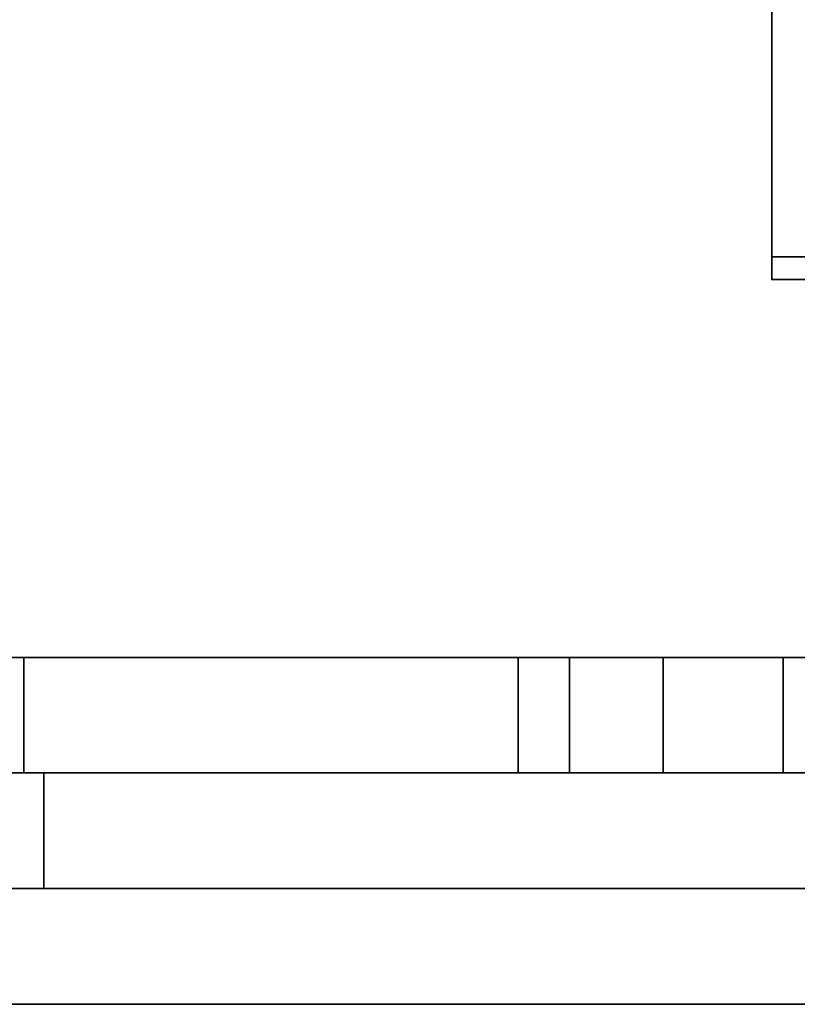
# Model space of a CAD drawing. Header units: millimetres. Extents: x -523 to 5173, y -130 to 66.
# Tile 1049 of 1056: x 1101 to 1106, y -63 to -56. Entities that reach past the tile are written whole.
import ezdxf

# ---------------------------------------------------------------- set-up
doc = ezdxf.new("R2010")
doc.units = ezdxf.units.MM
doc.layers.add('151', color=7, linetype='Continuous', true_color=0xffffff)

# ---------------------------------------------------------------- blocks, each defined once
blk = doc.blocks.new('UG_SURFACE_089')
at = {"layer": '151', "color": 252, "linetype": 'Continuous', "lineweight": 35}
for points in [[(1100.8272, -60.6, 2040.9501), (1097.4547, -60.6, 2040.9501), (1097.4547, -61.4, 2040.9501), (1100.8272, -61.4, 2040.9501)], [(1100.8272, -61.4, 0.95), (1097.4547, -61.4, 0.95), (1097.4547, -60.6, 0.95), (1100.8272, -60.6, 0.95)], [(1100.8272, -60.6, 0.95), (1097.4547, -60.6, 0.95), (1097.4547, -60.6, 4.9), (1100.8272, -60.6, 4.9)], [(1100.8272, -60.6, 4.9), (1097.4547, -60.6, 4.9), (1097.4547, -60.6, 154.5214), (1100.8272, -60.6, 154.5214)], [(1100.8272, -60.6, 154.5214), (1097.4547, -60.6, 154.5214), (1097.4547, -60.6, 441.6643), (1100.8272, -60.6, 441.6643)], [(1100.8272, -60.6, 441.6643), (1097.4547, -60.6, 441.6643), (1097.4547, -60.6, 728.8072), (1100.8272, -60.6, 728.8072)], [(1100.8272, -60.6, 728.8072), (1097.4547, -60.6, 728.8072), (1097.4547, -60.6, 1015.95), (1100.8272, -60.6, 1015.95)], [(1100.8272, -60.6, 1015.95), (1097.4547, -60.6, 1015.95), (1097.4547, -60.6, 1303.0928), (1100.8272, -60.6, 1303.0928)], [(1100.8272, -60.6, 1303.0928), (1097.4547, -60.6, 1303.0928), (1097.4547, -60.6, 1590.2357), (1100.8272, -60.6, 1590.2357)], [(1100.8272, -60.6, 1590.2357), (1097.4547, -60.6, 1590.2357), (1097.4547, -60.6, 1877.3786), (1100.8272, -60.6, 1877.3786)], [(1100.8272, -60.6, 1877.3786), (1097.4547, -60.6, 1877.3786), (1097.4547, -60.6, 2040.9501), (1100.8272, -60.6, 2040.9501)], [(1100.8272, -61.4, 2040.9501), (1110.2999, -61.4, 2040.9501), (1110.2999, -60.6, 2040.9501), (1100.8272, -60.6, 2040.9501)], [(1100.8272, -60.6, 0.95), (1110.2999, -60.6, 0.95), (1110.2999, -61.4, 0.95), (1100.8272, -61.4, 0.95)], [(1100.8272, -60.6, 1877.3786), (1104.2458, -60.6, 2020.5133), (1104.601, -60.6, 2019.7155)], [(1104.601, -60.6, 2019.7155), (1105.2499, -60.6, 2019.1314), (1100.8272, -60.6, 1877.3786)], [(1100.8272, -60.6, 2040.9501), (1105.2499, -60.6, 2022.7687), (1104.601, -60.6, 2022.1844)], [(1100.8272, -60.6, 2040.9501), (1110.2999, -60.6, 2040.9501), (1106.9489, -60.6, 2022.9473), (1106.0804, -60.6, 2023.0384)], [(1105.2499, -60.6, 2019.1314), (1106.0804, -60.6, 2018.8615), (1100.8272, -60.6, 1877.3786)], [(1106.0804, -60.6, 2023.0384), (1105.2499, -60.6, 2022.7687), (1100.8272, -60.6, 2040.9501)], [(1100.8272, -60.6, 1877.3786), (1100.8272, -60.6, 2040.9501), (1104.2458, -60.6, 2021.3866), (1104.2458, -60.6, 2020.5133)], [(1106.0804, -60.6, 2018.8615), (1106.9489, -60.6, 2018.9528), (1110.2999, -60.6, 1877.3786), (1100.8272, -60.6, 1877.3786)], [(1100.8272, -60.6, 1877.3786), (1105.2499, -60.6, 1735.6257), (1104.601, -60.6, 1735.0415)], [(1100.8272, -60.6, 1877.3786), (1106.0804, -60.6, 1735.8956), (1105.2499, -60.6, 1735.6257)], [(1106.9489, -60.6, 1735.8043), (1106.0804, -60.6, 1735.8956), (1100.8272, -60.6, 1877.3786), (1110.2999, -60.6, 1877.3786)], [(1100.8272, -60.6, 1590.2357), (1104.2458, -60.6, 1733.3705), (1104.601, -60.6, 1732.5728)], [(1110.2999, -60.6, 1590.2357), (1100.8272, -60.6, 1590.2357), (1106.0804, -60.6, 1731.7187), (1106.9489, -60.6, 1731.81)], [(1104.601, -60.6, 1732.5728), (1105.2499, -60.6, 1731.9884), (1100.8272, -60.6, 1590.2357)], [(1105.2499, -60.6, 1731.9884), (1106.0804, -60.6, 1731.7187), (1100.8272, -60.6, 1590.2357)], [(1100.8272, -60.6, 1590.2357), (1100.8272, -60.6, 1877.3786), (1104.2458, -60.6, 1734.2438), (1104.2458, -60.6, 1733.3705)], [(1100.8272, -60.6, 1590.2357), (1105.2499, -60.6, 1448.483), (1104.601, -60.6, 1447.8986)], [(1100.8272, -60.6, 1590.2357), (1106.0804, -60.6, 1448.7528), (1105.2499, -60.6, 1448.483)], [(1106.9489, -60.6, 1448.6614), (1106.0804, -60.6, 1448.7528), (1100.8272, -60.6, 1590.2357), (1110.2999, -60.6, 1590.2357)], [(1100.8272, -60.6, 1303.0928), (1104.2458, -60.6, 1446.2277), (1104.601, -60.6, 1445.4299)], [(1110.2999, -60.6, 1303.0928), (1100.8272, -60.6, 1303.0928), (1106.0804, -60.6, 1444.5758), (1106.9489, -60.6, 1444.6671)], [(1104.601, -60.6, 1445.4299), (1105.2499, -60.6, 1444.8457), (1100.8272, -60.6, 1303.0928)], [(1105.2499, -60.6, 1444.8457), (1106.0804, -60.6, 1444.5758), (1100.8272, -60.6, 1303.0928)], [(1100.8272, -60.6, 1303.0928), (1100.8272, -60.6, 1590.2357), (1104.2458, -60.6, 1447.1009), (1104.2458, -60.6, 1446.2277)], [(1100.8272, -60.6, 1303.0928), (1105.2499, -60.6, 1161.3401), (1104.601, -60.6, 1160.7558)], [(1100.8272, -60.6, 1303.0928), (1106.0804, -60.6, 1161.6099), (1105.2499, -60.6, 1161.3401)], [(1106.9489, -60.6, 1161.5187), (1106.0804, -60.6, 1161.6099), (1100.8272, -60.6, 1303.0928), (1110.2999, -60.6, 1303.0928)], [(1100.8272, -60.6, 1015.95), (1104.2458, -60.6, 1159.0848), (1104.601, -60.6, 1158.287)], [(1110.2999, -60.6, 1015.95), (1100.8272, -60.6, 1015.95), (1106.0804, -60.6, 1157.4329), (1106.9489, -60.6, 1157.5242)], [(1104.601, -60.6, 1158.287), (1105.2499, -60.6, 1157.7028), (1100.8272, -60.6, 1015.95)], [(1105.2499, -60.6, 1157.7028), (1106.0804, -60.6, 1157.4329), (1100.8272, -60.6, 1015.95)], [(1100.8272, -60.6, 1015.95), (1100.8272, -60.6, 1303.0928), (1104.2458, -60.6, 1159.958), (1104.2458, -60.6, 1159.0848)], [(1100.8272, -60.6, 1015.95), (1110.2999, -60.6, 1015.95), (1106.9489, -60.6, 874.3758), (1106.0804, -60.6, 874.4671)], [(1100.8272, -60.6, 728.8072), (1105.2499, -60.6, 870.5599), (1106.0804, -60.6, 870.2901)], [(1100.8272, -60.6, 728.8072), (1104.2458, -60.6, 871.942), (1104.601, -60.6, 871.1442)], [(1104.601, -60.6, 871.1442), (1105.2499, -60.6, 870.5599), (1100.8272, -60.6, 728.8072)], [(1106.0804, -60.6, 870.2901), (1106.9489, -60.6, 870.3814), (1110.2999, -60.6, 728.8072), (1100.8272, -60.6, 728.8072)], [(1100.8272, -60.6, 1015.95), (1105.2499, -60.6, 874.1972), (1104.601, -60.6, 873.6129)], [(1100.8272, -60.6, 728.8072), (1100.8272, -60.6, 1015.95), (1104.2458, -60.6, 872.8152), (1104.2458, -60.6, 871.942)], [(1106.0804, -60.6, 874.4671), (1105.2499, -60.6, 874.1972), (1100.8272, -60.6, 1015.95)], [(1100.8272, -60.6, 441.6643), (1105.2499, -60.6, 583.4171), (1106.0804, -60.6, 583.1472)], [(1100.8272, -60.6, 441.6643), (1104.2458, -60.6, 584.7991), (1104.601, -60.6, 584.0014)], [(1104.601, -60.6, 584.0014), (1105.2499, -60.6, 583.4171), (1100.8272, -60.6, 441.6643)], [(1100.8272, -60.6, 728.8072), (1110.2999, -60.6, 728.8072), (1106.9489, -60.6, 587.2329), (1106.0804, -60.6, 587.3242)], [(1106.0804, -60.6, 583.1472), (1106.9489, -60.6, 583.2385), (1110.2999, -60.6, 441.6643), (1100.8272, -60.6, 441.6643)], [(1100.8272, -60.6, 728.8072), (1105.2499, -60.6, 587.0544), (1104.601, -60.6, 586.4701)], [(1106.0804, -60.6, 587.3242), (1105.2499, -60.6, 587.0544), (1100.8272, -60.6, 728.8072)], [(1100.8272, -60.6, 441.6643), (1100.8272, -60.6, 728.8072), (1104.2458, -60.6, 585.6723), (1104.2458, -60.6, 584.7991)], [(1100.8272, -60.6, 441.6643), (1105.2499, -60.6, 299.9115), (1104.601, -60.6, 299.3272)], [(1100.8272, -60.6, 441.6643), (1110.2999, -60.6, 441.6643), (1106.9489, -60.6, 300.0901), (1106.0804, -60.6, 300.1814)], [(1106.0804, -60.6, 300.1814), (1105.2499, -60.6, 299.9115), (1100.8272, -60.6, 441.6643)], [(1100.8272, -60.6, 154.5214), (1105.2499, -60.6, 296.2742), (1106.0804, -60.6, 296.0044)], [(1100.8272, -60.6, 154.5214), (1104.2458, -60.6, 297.6562), (1104.601, -60.6, 296.8585)], [(1104.601, -60.6, 296.8585), (1105.2499, -60.6, 296.2742), (1100.8272, -60.6, 154.5214)], [(1100.8272, -60.6, 154.5214), (1100.8272, -60.6, 441.6643), (1104.2458, -60.6, 298.5295), (1104.2458, -60.6, 297.6562)], [(1106.0804, -60.6, 296.0044), (1106.9489, -60.6, 296.0956), (1110.2999, -60.6, 154.5214), (1100.8272, -60.6, 154.5214)], [(1100.8272, -60.6, 154.5214), (1106.0804, -60.6, 13.0385), (1105.2499, -60.6, 12.7687)], [(1100.8272, -60.6, 4.9), (1104.2458, -60.6, 10.5134), (1104.601, -60.6, 9.7157)], [(1105.2499, -60.6, 12.7687), (1104.601, -60.6, 12.1843), (1100.8272, -60.6, 154.5214)], [(1110.2999, -60.6, 4.9), (1100.8272, -60.6, 4.9), (1106.0804, -60.6, 8.8615), (1106.9489, -60.6, 8.9528)], [(1104.601, -60.6, 9.7157), (1105.2499, -60.6, 9.1313), (1100.8272, -60.6, 4.9)], [(1106.9489, -60.6, 12.9472), (1106.0804, -60.6, 13.0385), (1100.8272, -60.6, 154.5214), (1110.2999, -60.6, 154.5214)], [(1105.2499, -60.6, 9.1313), (1106.0804, -60.6, 8.8615), (1100.8272, -60.6, 4.9)], [(1100.8272, -60.6, 4.9), (1104.2458, -60.6, 11.3866), (1104.2458, -60.6, 10.5134)], [(1110.2999, -60.6, 0.95), (1100.8272, -60.6, 0.95), (1100.8272, -60.6, 4.9), (1110.2999, -60.6, 4.9)], [(1104.601, -60.6, 12.1843), (1104.2458, -60.6, 11.3866), (1100.8272, -60.6, 4.9), (1100.8272, -60.6, 154.5214)], [(1104.601, -60.6, 299.3272), (1104.2458, -60.6, 298.5295), (1100.8272, -60.6, 441.6643)], [(1104.601, -60.6, 586.4701), (1104.2458, -60.6, 585.6723), (1100.8272, -60.6, 728.8072)], [(1104.601, -60.6, 873.6129), (1104.2458, -60.6, 872.8152), (1100.8272, -60.6, 1015.95)], [(1104.601, -60.6, 1160.7558), (1104.2458, -60.6, 1159.958), (1100.8272, -60.6, 1303.0928)], [(1104.601, -60.6, 1447.8986), (1104.2458, -60.6, 1447.1009), (1100.8272, -60.6, 1590.2357)], [(1104.601, -60.6, 1735.0415), (1104.2458, -60.6, 1734.2438), (1100.8272, -60.6, 1877.3786)], [(1104.601, -60.6, 2022.1844), (1104.2458, -60.6, 2021.3866), (1100.8272, -60.6, 2040.9501)], [(1104.2458, -61.4, 1734.2438), (1104.2458, -60.6, 1734.2438), (1104.601, -60.6, 1735.0415), (1104.601, -61.4, 1735.0415)], [(1104.2458, -61.4, 1733.3705), (1104.2458, -60.6, 1733.3705), (1104.2458, -60.6, 1734.2438), (1104.2458, -61.4, 1734.2438)], [(1104.601, -61.4, 1732.5728), (1104.601, -60.6, 1732.5728), (1104.2458, -60.6, 1733.3705), (1104.2458, -61.4, 1733.3705)], [(1104.2458, -61.4, 1159.958), (1104.2458, -60.6, 1159.958), (1104.601, -60.6, 1160.7558), (1104.601, -61.4, 1160.7558)], [(1104.2458, -61.4, 1159.0848), (1104.2458, -60.6, 1159.0848), (1104.2458, -60.6, 1159.958), (1104.2458, -61.4, 1159.958)], [(1104.601, -61.4, 1158.287), (1104.601, -60.6, 1158.287), (1104.2458, -60.6, 1159.0848), (1104.2458, -61.4, 1159.0848)], [(1104.2458, -61.4, 585.6723), (1104.2458, -60.6, 585.6723), (1104.601, -60.6, 586.4701), (1104.601, -61.4, 586.4701)], [(1104.2458, -61.4, 584.7991), (1104.2458, -60.6, 584.7991), (1104.2458, -60.6, 585.6723), (1104.2458, -61.4, 585.6723)], [(1104.601, -61.4, 584.0014), (1104.601, -60.6, 584.0014), (1104.2458, -60.6, 584.7991), (1104.2458, -61.4, 584.7991)], [(1104.2458, -61.4, 11.3866), (1104.2458, -60.6, 11.3866), (1104.601, -60.6, 12.1843), (1104.601, -61.4, 12.1843)], [(1104.2458, -61.4, 10.5134), (1104.2458, -60.6, 10.5134), (1104.2458, -60.6, 11.3866), (1104.2458, -61.4, 11.3866)], [(1104.601, -61.4, 9.7157), (1104.601, -60.6, 9.7157), (1104.2458, -60.6, 10.5134), (1104.2458, -61.4, 10.5134)], [(1104.2458, -61.4, 298.5295), (1104.2458, -60.6, 298.5295), (1104.601, -60.6, 299.3272), (1104.601, -61.4, 299.3272)], [(1104.2458, -61.4, 297.6562), (1104.2458, -60.6, 297.6562), (1104.2458, -60.6, 298.5295), (1104.2458, -61.4, 298.5295)], [(1104.601, -61.4, 296.8585), (1104.601, -60.6, 296.8585), (1104.2458, -60.6, 297.6562), (1104.2458, -61.4, 297.6562)], [(1104.2458, -61.4, 872.8152), (1104.2458, -60.6, 872.8152), (1104.601, -60.6, 873.6129), (1104.601, -61.4, 873.6129)], [(1104.2458, -61.4, 871.942), (1104.2458, -60.6, 871.942), (1104.2458, -60.6, 872.8152), (1104.2458, -61.4, 872.8152)], [(1104.601, -61.4, 871.1442), (1104.601, -60.6, 871.1442), (1104.2458, -60.6, 871.942), (1104.2458, -61.4, 871.942)], [(1104.2458, -61.4, 1447.1009), (1104.2458, -60.6, 1447.1009), (1104.601, -60.6, 1447.8986), (1104.601, -61.4, 1447.8986)], [(1104.2458, -61.4, 1446.2277), (1104.2458, -60.6, 1446.2277), (1104.2458, -60.6, 1447.1009), (1104.2458, -61.4, 1447.1009)], [(1104.601, -61.4, 1445.4299), (1104.601, -60.6, 1445.4299), (1104.2458, -60.6, 1446.2277), (1104.2458, -61.4, 1446.2277)], [(1104.2458, -61.4, 2021.3866), (1104.2458, -60.6, 2021.3866), (1104.601, -60.6, 2022.1844), (1104.601, -61.4, 2022.1844)], [(1104.2458, -61.4, 2020.5133), (1104.2458, -60.6, 2020.5133), (1104.2458, -60.6, 2021.3866), (1104.2458, -61.4, 2021.3866)], [(1104.601, -61.4, 2019.7155), (1104.601, -60.6, 2019.7155), (1104.2458, -60.6, 2020.5133), (1104.2458, -61.4, 2020.5133)], [(1104.601, -61.4, 1735.0415), (1104.601, -60.6, 1735.0415), (1105.2499, -60.6, 1735.6257), (1105.2499, -61.4, 1735.6257)], [(1105.2499, -61.4, 1731.9884), (1105.2499, -60.6, 1731.9884), (1104.601, -60.6, 1732.5728), (1104.601, -61.4, 1732.5728)], [(1104.601, -61.4, 1160.7558), (1104.601, -60.6, 1160.7558), (1105.2499, -60.6, 1161.3401), (1105.2499, -61.4, 1161.3401)], [(1105.2499, -61.4, 1157.7028), (1105.2499, -60.6, 1157.7028), (1104.601, -60.6, 1158.287), (1104.601, -61.4, 1158.287)], [(1104.601, -61.4, 586.4701), (1104.601, -60.6, 586.4701), (1105.2499, -60.6, 587.0544), (1105.2499, -61.4, 587.0544)], [(1105.2499, -61.4, 583.4171), (1105.2499, -60.6, 583.4171), (1104.601, -60.6, 584.0014), (1104.601, -61.4, 584.0014)], [(1104.601, -61.4, 12.1843), (1104.601, -60.6, 12.1843), (1105.2499, -60.6, 12.7687), (1105.2499, -61.4, 12.7687)], [(1105.2499, -61.4, 9.1313), (1105.2499, -60.6, 9.1313), (1104.601, -60.6, 9.7157), (1104.601, -61.4, 9.7157)], [(1104.601, -61.4, 299.3272), (1104.601, -60.6, 299.3272), (1105.2499, -60.6, 299.9115), (1105.2499, -61.4, 299.9115)], [(1105.2499, -61.4, 296.2742), (1105.2499, -60.6, 296.2742), (1104.601, -60.6, 296.8585), (1104.601, -61.4, 296.8585)], [(1104.601, -61.4, 873.6129), (1104.601, -60.6, 873.6129), (1105.2499, -60.6, 874.1972), (1105.2499, -61.4, 874.1972)], [(1105.2499, -61.4, 870.5599), (1105.2499, -60.6, 870.5599), (1104.601, -60.6, 871.1442), (1104.601, -61.4, 871.1442)], [(1104.601, -61.4, 1447.8986), (1104.601, -60.6, 1447.8986), (1105.2499, -60.6, 1448.483), (1105.2499, -61.4, 1448.483)], [(1105.2499, -61.4, 1444.8457), (1105.2499, -60.6, 1444.8457), (1104.601, -60.6, 1445.4299), (1104.601, -61.4, 1445.4299)], [(1104.601, -61.4, 2022.1844), (1104.601, -60.6, 2022.1844), (1105.2499, -60.6, 2022.7687), (1105.2499, -61.4, 2022.7687)], [(1105.2499, -61.4, 2019.1314), (1105.2499, -60.6, 2019.1314), (1104.601, -60.6, 2019.7155), (1104.601, -61.4, 2019.7155)], [(1105.2499, -61.4, 1735.6257), (1105.2499, -60.6, 1735.6257), (1106.0804, -60.6, 1735.8956), (1106.0804, -61.4, 1735.8956)], [(1106.0804, -61.4, 1731.7187), (1106.0804, -60.6, 1731.7187), (1105.2499, -60.6, 1731.9884), (1105.2499, -61.4, 1731.9884)], [(1105.2499, -61.4, 1161.3401), (1105.2499, -60.6, 1161.3401), (1106.0804, -60.6, 1161.6099), (1106.0804, -61.4, 1161.6099)], [(1106.0804, -61.4, 1157.4329), (1106.0804, -60.6, 1157.4329), (1105.2499, -60.6, 1157.7028), (1105.2499, -61.4, 1157.7028)], [(1105.2499, -61.4, 587.0544), (1105.2499, -60.6, 587.0544), (1106.0804, -60.6, 587.3242), (1106.0804, -61.4, 587.3242)], [(1106.0804, -61.4, 583.1472), (1106.0804, -60.6, 583.1472), (1105.2499, -60.6, 583.4171), (1105.2499, -61.4, 583.4171)], [(1105.2499, -61.4, 12.7687), (1105.2499, -60.6, 12.7687), (1106.0804, -60.6, 13.0385), (1106.0804, -61.4, 13.0385)], [(1106.0804, -61.4, 8.8615), (1106.0804, -60.6, 8.8615), (1105.2499, -60.6, 9.1313), (1105.2499, -61.4, 9.1313)], [(1105.2499, -61.4, 299.9115), (1105.2499, -60.6, 299.9115), (1106.0804, -60.6, 300.1814), (1106.0804, -61.4, 300.1814)], [(1106.0804, -61.4, 296.0044), (1106.0804, -60.6, 296.0044), (1105.2499, -60.6, 296.2742), (1105.2499, -61.4, 296.2742)], [(1105.2499, -61.4, 874.1972), (1105.2499, -60.6, 874.1972), (1106.0804, -60.6, 874.4671), (1106.0804, -61.4, 874.4671)], [(1106.0804, -61.4, 870.2901), (1106.0804, -60.6, 870.2901), (1105.2499, -60.6, 870.5599), (1105.2499, -61.4, 870.5599)], [(1105.2499, -61.4, 1448.483), (1105.2499, -60.6, 1448.483), (1106.0804, -60.6, 1448.7528), (1106.0804, -61.4, 1448.7528)], [(1106.0804, -61.4, 1444.5758), (1106.0804, -60.6, 1444.5758), (1105.2499, -60.6, 1444.8457), (1105.2499, -61.4, 1444.8457)], [(1105.2499, -61.4, 2022.7687), (1105.2499, -60.6, 2022.7687), (1106.0804, -60.6, 2023.0384), (1106.0804, -61.4, 2023.0384)], [(1106.0804, -61.4, 2018.8615), (1106.0804, -60.6, 2018.8615), (1105.2499, -60.6, 2019.1314), (1105.2499, -61.4, 2019.1314)], [(1106.0804, -61.4, 1735.8956), (1106.0804, -60.6, 1735.8956), (1106.9489, -60.6, 1735.8043), (1106.9489, -61.4, 1735.8043)], [(1106.9489, -61.4, 1731.81), (1106.9489, -60.6, 1731.81), (1106.0804, -60.6, 1731.7187), (1106.0804, -61.4, 1731.7187)], [(1106.0804, -61.4, 1161.6099), (1106.0804, -60.6, 1161.6099), (1106.9489, -60.6, 1161.5187), (1106.9489, -61.4, 1161.5187)], [(1106.9489, -61.4, 1157.5242), (1106.9489, -60.6, 1157.5242), (1106.0804, -60.6, 1157.4329), (1106.0804, -61.4, 1157.4329)], [(1106.0804, -61.4, 587.3242), (1106.0804, -60.6, 587.3242), (1106.9489, -60.6, 587.2329), (1106.9489, -61.4, 587.2329)], [(1106.9489, -61.4, 583.2385), (1106.9489, -60.6, 583.2385), (1106.0804, -60.6, 583.1472), (1106.0804, -61.4, 583.1472)], [(1106.0804, -61.4, 13.0385), (1106.0804, -60.6, 13.0385), (1106.9489, -60.6, 12.9472), (1106.9489, -61.4, 12.9472)], [(1106.9489, -61.4, 8.9528), (1106.9489, -60.6, 8.9528), (1106.0804, -60.6, 8.8615), (1106.0804, -61.4, 8.8615)], [(1106.0804, -61.4, 300.1814), (1106.0804, -60.6, 300.1814), (1106.9489, -60.6, 300.0901), (1106.9489, -61.4, 300.0901)], [(1106.9489, -61.4, 296.0956), (1106.9489, -60.6, 296.0956), (1106.0804, -60.6, 296.0044), (1106.0804, -61.4, 296.0044)], [(1106.0804, -61.4, 874.4671), (1106.0804, -60.6, 874.4671), (1106.9489, -60.6, 874.3758), (1106.9489, -61.4, 874.3758)], [(1106.9489, -61.4, 870.3814), (1106.9489, -60.6, 870.3814), (1106.0804, -60.6, 870.2901), (1106.0804, -61.4, 870.2901)], [(1106.0804, -61.4, 1448.7528), (1106.0804, -60.6, 1448.7528), (1106.9489, -60.6, 1448.6614), (1106.9489, -61.4, 1448.6614)], [(1106.9489, -61.4, 1444.6671), (1106.9489, -60.6, 1444.6671), (1106.0804, -60.6, 1444.5758), (1106.0804, -61.4, 1444.5758)], [(1106.0804, -61.4, 2023.0384), (1106.0804, -60.6, 2023.0384), (1106.9489, -60.6, 2022.9473), (1106.9489, -61.4, 2022.9473)], [(1106.9489, -61.4, 2018.9528), (1106.9489, -60.6, 2018.9528), (1106.0804, -60.6, 2018.8615), (1106.0804, -61.4, 2018.8615)], [(1100.8272, -61.4, 2040.9501), (1097.4547, -61.4, 2040.9501), (1097.4547, -61.4, 1877.3786), (1100.8272, -61.4, 1877.3786)], [(1100.8272, -61.4, 1877.3786), (1097.4547, -61.4, 1877.3786), (1097.4547, -61.4, 1590.2357), (1100.8272, -61.4, 1590.2357)], [(1100.8272, -61.4, 1590.2357), (1097.4547, -61.4, 1590.2357), (1097.4547, -61.4, 1303.0928), (1100.8272, -61.4, 1303.0928)], [(1100.8272, -61.4, 1303.0928), (1097.4547, -61.4, 1303.0928), (1097.4547, -61.4, 1015.95), (1100.8272, -61.4, 1015.95)], [(1100.8272, -61.4, 1015.95), (1097.4547, -61.4, 1015.95), (1097.4547, -61.4, 728.8072), (1100.8272, -61.4, 728.8072)], [(1100.8272, -61.4, 728.8072), (1097.4547, -61.4, 728.8072), (1097.4547, -61.4, 441.6643), (1100.8272, -61.4, 441.6643)], [(1100.8272, -61.4, 441.6643), (1097.4547, -61.4, 441.6643), (1097.4547, -61.4, 154.5214), (1100.8272, -61.4, 154.5214)], [(1100.8272, -61.4, 154.5214), (1097.4547, -61.4, 154.5214), (1097.4547, -61.4, 4.9), (1100.8272, -61.4, 4.9)], [(1100.8272, -61.4, 4.9), (1097.4547, -61.4, 4.9), (1097.4547, -61.4, 0.95), (1100.8272, -61.4, 0.95)], [(1100.8272, -61.4, 154.5214), (1104.601, -61.4, 12.1843), (1105.2499, -61.4, 12.7687)], [(1100.8272, -61.4, 154.5214), (1100.8272, -61.4, 4.9), (1104.2458, -61.4, 11.3866), (1104.601, -61.4, 12.1843)], [(1110.2999, -61.4, 154.5214), (1100.8272, -61.4, 154.5214), (1106.0804, -61.4, 13.0385), (1106.9489, -61.4, 12.9472)], [(1100.8272, -61.4, 4.9), (1104.2458, -61.4, 10.5134), (1104.2458, -61.4, 11.3866)], [(1100.8272, -61.4, 4.9), (1105.2499, -61.4, 9.1313), (1104.601, -61.4, 9.7157)], [(1105.2499, -61.4, 12.7687), (1106.0804, -61.4, 13.0385), (1100.8272, -61.4, 154.5214)], [(1100.8272, -61.4, 4.9), (1106.0804, -61.4, 8.8615), (1105.2499, -61.4, 9.1313)], [(1106.9489, -61.4, 8.9528), (1106.0804, -61.4, 8.8615), (1100.8272, -61.4, 4.9), (1110.2999, -61.4, 4.9)], [(1104.601, -61.4, 9.7157), (1104.2458, -61.4, 10.5134), (1100.8272, -61.4, 4.9)], [(1100.8272, -61.4, 441.6643), (1105.2499, -61.4, 299.9115), (1106.0804, -61.4, 300.1814)], [(1100.8272, -61.4, 441.6643), (1104.2458, -61.4, 298.5295), (1104.601, -61.4, 299.3272)], [(1100.8272, -61.4, 154.5214), (1105.2499, -61.4, 296.2742), (1104.601, -61.4, 296.8585)], [(1104.601, -61.4, 299.3272), (1105.2499, -61.4, 299.9115), (1100.8272, -61.4, 441.6643)], [(1100.8272, -61.4, 154.5214), (1106.0804, -61.4, 296.0044), (1105.2499, -61.4, 296.2742)], [(1100.8272, -61.4, 441.6643), (1100.8272, -61.4, 154.5214), (1104.2458, -61.4, 297.6562), (1104.2458, -61.4, 298.5295)], [(1106.9489, -61.4, 296.0956), (1106.0804, -61.4, 296.0044), (1100.8272, -61.4, 154.5214), (1110.2999, -61.4, 154.5214)], [(1104.601, -61.4, 296.8585), (1104.2458, -61.4, 297.6562), (1100.8272, -61.4, 154.5214)], [(1106.0804, -61.4, 300.1814), (1106.9489, -61.4, 300.0901), (1110.2999, -61.4, 441.6643), (1100.8272, -61.4, 441.6643)], [(1100.8272, -61.4, 728.8072), (1105.2499, -61.4, 587.0544), (1106.0804, -61.4, 587.3242)], [(1100.8272, -61.4, 728.8072), (1100.8272, -61.4, 441.6643), (1104.2458, -61.4, 584.7991), (1104.2458, -61.4, 585.6723)], [(1106.0804, -61.4, 587.3242), (1106.9489, -61.4, 587.2329), (1110.2999, -61.4, 728.8072), (1100.8272, -61.4, 728.8072)], [(1104.2458, -61.4, 585.6723), (1104.601, -61.4, 586.4701), (1100.8272, -61.4, 728.8072)], [(1100.8272, -61.4, 441.6643), (1110.2999, -61.4, 441.6643), (1106.9489, -61.4, 583.2385), (1106.0804, -61.4, 583.1472)], [(1104.601, -61.4, 586.4701), (1105.2499, -61.4, 587.0544), (1100.8272, -61.4, 728.8072)], [(1100.8272, -61.4, 441.6643), (1105.2499, -61.4, 583.4171), (1104.601, -61.4, 584.0014)], [(1106.0804, -61.4, 583.1472), (1105.2499, -61.4, 583.4171), (1100.8272, -61.4, 441.6643)], [(1104.601, -61.4, 584.0014), (1104.2458, -61.4, 584.7991), (1100.8272, -61.4, 441.6643)], [(1100.8272, -61.4, 1015.95), (1105.2499, -61.4, 874.1972), (1106.0804, -61.4, 874.4671)], [(1100.8272, -61.4, 1015.95), (1104.2458, -61.4, 872.8152), (1104.601, -61.4, 873.6129)], [(1106.0804, -61.4, 874.4671), (1106.9489, -61.4, 874.3758), (1110.2999, -61.4, 1015.95), (1100.8272, -61.4, 1015.95)], [(1100.8272, -61.4, 1015.95), (1100.8272, -61.4, 728.8072), (1104.2458, -61.4, 871.942), (1104.2458, -61.4, 872.8152)], [(1100.8272, -61.4, 728.8072), (1105.2499, -61.4, 870.5599), (1104.601, -61.4, 871.1442)], [(1104.601, -61.4, 871.1442), (1104.2458, -61.4, 871.942), (1100.8272, -61.4, 728.8072)], [(1100.8272, -61.4, 728.8072), (1110.2999, -61.4, 728.8072), (1106.9489, -61.4, 870.3814), (1106.0804, -61.4, 870.2901)], [(1104.601, -61.4, 873.6129), (1105.2499, -61.4, 874.1972), (1100.8272, -61.4, 1015.95)], [(1106.0804, -61.4, 870.2901), (1105.2499, -61.4, 870.5599), (1100.8272, -61.4, 728.8072)], [(1100.8272, -61.4, 1303.0928), (1104.2458, -61.4, 1159.958), (1104.601, -61.4, 1160.7558)], [(1104.601, -61.4, 1160.7558), (1105.2499, -61.4, 1161.3401), (1100.8272, -61.4, 1303.0928)], [(1100.8272, -61.4, 1015.95), (1106.0804, -61.4, 1157.4329), (1105.2499, -61.4, 1157.7028)], [(1100.8272, -61.4, 1303.0928), (1100.8272, -61.4, 1015.95), (1104.2458, -61.4, 1159.0848), (1104.2458, -61.4, 1159.958)], [(1105.2499, -61.4, 1157.7028), (1104.601, -61.4, 1158.287), (1100.8272, -61.4, 1015.95)], [(1110.2999, -61.4, 1303.0928), (1100.8272, -61.4, 1303.0928), (1106.0804, -61.4, 1161.6099), (1106.9489, -61.4, 1161.5187)], [(1104.601, -61.4, 1158.287), (1104.2458, -61.4, 1159.0848), (1100.8272, -61.4, 1015.95)], [(1105.2499, -61.4, 1161.3401), (1106.0804, -61.4, 1161.6099), (1100.8272, -61.4, 1303.0928)], [(1106.9489, -61.4, 1157.5242), (1106.0804, -61.4, 1157.4329), (1100.8272, -61.4, 1015.95), (1110.2999, -61.4, 1015.95)], [(1100.8272, -61.4, 1590.2357), (1104.2458, -61.4, 1447.1009), (1104.601, -61.4, 1447.8986)], [(1104.601, -61.4, 1447.8986), (1105.2499, -61.4, 1448.483), (1100.8272, -61.4, 1590.2357)], [(1100.8272, -61.4, 1303.0928), (1106.0804, -61.4, 1444.5758), (1105.2499, -61.4, 1444.8457)], [(1100.8272, -61.4, 1590.2357), (1100.8272, -61.4, 1303.0928), (1104.2458, -61.4, 1446.2277), (1104.2458, -61.4, 1447.1009)], [(1105.2499, -61.4, 1444.8457), (1104.601, -61.4, 1445.4299), (1100.8272, -61.4, 1303.0928)], [(1110.2999, -61.4, 1590.2357), (1100.8272, -61.4, 1590.2357), (1106.0804, -61.4, 1448.7528), (1106.9489, -61.4, 1448.6614)], [(1104.601, -61.4, 1445.4299), (1104.2458, -61.4, 1446.2277), (1100.8272, -61.4, 1303.0928)], [(1105.2499, -61.4, 1448.483), (1106.0804, -61.4, 1448.7528), (1100.8272, -61.4, 1590.2357)], [(1106.9489, -61.4, 1444.6671), (1106.0804, -61.4, 1444.5758), (1100.8272, -61.4, 1303.0928), (1110.2999, -61.4, 1303.0928)], [(1100.8272, -61.4, 1877.3786), (1104.2458, -61.4, 1734.2438), (1104.601, -61.4, 1735.0415)], [(1104.601, -61.4, 1735.0415), (1105.2499, -61.4, 1735.6257), (1100.8272, -61.4, 1877.3786)], [(1100.8272, -61.4, 1590.2357), (1106.0804, -61.4, 1731.7187), (1105.2499, -61.4, 1731.9884)], [(1100.8272, -61.4, 1877.3786), (1100.8272, -61.4, 1590.2357), (1104.2458, -61.4, 1733.3705), (1104.2458, -61.4, 1734.2438)], [(1105.2499, -61.4, 1731.9884), (1104.601, -61.4, 1732.5728), (1100.8272, -61.4, 1590.2357)], [(1110.2999, -61.4, 1877.3786), (1100.8272, -61.4, 1877.3786), (1106.0804, -61.4, 1735.8956), (1106.9489, -61.4, 1735.8043)], [(1104.601, -61.4, 1732.5728), (1104.2458, -61.4, 1733.3705), (1100.8272, -61.4, 1590.2357)], [(1105.2499, -61.4, 1735.6257), (1106.0804, -61.4, 1735.8956), (1100.8272, -61.4, 1877.3786)], [(1106.9489, -61.4, 1731.81), (1106.0804, -61.4, 1731.7187), (1100.8272, -61.4, 1590.2357), (1110.2999, -61.4, 1590.2357)], [(1100.8272, -61.4, 1877.3786), (1105.2499, -61.4, 2019.1314), (1104.601, -61.4, 2019.7155)], [(1100.8272, -61.4, 2040.9501), (1104.2458, -61.4, 2021.3866), (1104.601, -61.4, 2022.1844)], [(1100.8272, -61.4, 1877.3786), (1106.0804, -61.4, 2018.8615), (1105.2499, -61.4, 2019.1314)], [(1100.8272, -61.4, 2040.9501), (1100.8272, -61.4, 1877.3786), (1104.2458, -61.4, 2020.5133), (1104.2458, -61.4, 2021.3866)], [(1100.8272, -61.4, 1877.3786), (1110.2999, -61.4, 1877.3786), (1106.9489, -61.4, 2018.9528), (1106.0804, -61.4, 2018.8615)], [(1100.8272, -61.4, 2040.9501), (1105.2499, -61.4, 2022.7687), (1106.0804, -61.4, 2023.0384)], [(1104.601, -61.4, 2019.7155), (1104.2458, -61.4, 2020.5133), (1100.8272, -61.4, 1877.3786)], [(1104.601, -61.4, 2022.1844), (1105.2499, -61.4, 2022.7687), (1100.8272, -61.4, 2040.9501)], [(1106.0804, -61.4, 2023.0384), (1106.9489, -61.4, 2022.9473), (1110.2999, -61.4, 2040.9501), (1100.8272, -61.4, 2040.9501)], [(1110.2999, -61.4, 4.9), (1100.8272, -61.4, 4.9), (1100.8272, -61.4, 0.95), (1110.2999, -61.4, 0.95)], [(1091.5289, -63, 0.95), (1091.5289, -62.2, 0.95), (1113.1634, -62.2, 0.95), (1113.1634, -63, 0.95)], [(1091.5289, -63, 2040.9501), (1113.1634, -63, 2040.9501), (1113.1634, -62.2, 2040.9501), (1091.5289, -62.2, 2040.9501)], [(1162.2338, -62.2, 1034.2295), (1091.5289, -62.2, 2040.9501), (1162.2311, -62.2, 1106.2044)], [(1113.1634, -62.2, 2.55), (1091.5289, -62.2, 2040.9501), (1162.2338, -62.2, 1034.2295)], [(1322.65, -62.2, 1764.902), (1091.5289, -62.2, 2040.9501), (1113.1634, -62.2, 2039.5384)], [(1091.5289, -62.2, 2040.9501), (1113.1634, -62.2, 2040.9501), (1113.1634, -62.2, 2039.5384)], [(1091.5289, -62.2, 2040.9501), (1322.65, -62.2, 1764.902), (1322.65, -62.2, 1409.9021), (1163.7731, -62.2, 1110.95)], [(1163.7731, -62.2, 1110.95), (1162.2311, -62.2, 1106.2044), (1091.5289, -62.2, 2040.9501)], [(1113.1634, -62.2, 2.55), (1113.1634, -62.2, 0.95), (1091.5289, -62.2, 0.95), (1091.5289, -62.2, 2040.9501)], [(1322.65, -63, 1764.902), (1091.5289, -63, 2040.9501), (1162.2311, -63, 1106.2044), (1163.7731, -63, 1110.95)], [(1162.2311, -63, 1106.2044), (1091.5289, -63, 2040.9501), (1113.1634, -63, 2.55)], [(1113.1634, -63, 2039.5384), (1091.5289, -63, 2040.9501), (1322.65, -63, 1764.902)], [(1113.1634, -63, 2039.5384), (1113.1634, -63, 2040.9501), (1091.5289, -63, 2040.9501)], [(1091.5289, -63, 2040.9501), (1091.5289, -63, 0.95), (1113.1634, -63, 0.95), (1113.1634, -63, 2.55)]]:
    blk.add_3dface(points, dxfattribs=at)
blk = doc.blocks.new('UG_SURFACE_091')
at = {"layer": '151', "color": 252, "linetype": 'Continuous', "lineweight": 35}
for points in [[(1111.3654, -61.4, 2023.1149), (1100.9654, -61.4, 2023.1149), (1100.9654, -62.2, 2023.1149), (1111.3654, -62.2, 2023.1149)], [(1100.9654, -62.2, 2023.1149), (1100.9654, -61.4, 2023.1149), (1100.9654, -61.4, 0.95), (1100.9654, -62.2, 0.95)], [(1111.3654, -61.4, 2023.1149), (1111.3654, -61.4, 0.95), (1100.9654, -61.4, 0.95), (1100.9654, -61.4, 2023.1149)], [(1111.3654, -62.2, 0.95), (1100.9654, -62.2, 0.95), (1100.9654, -61.4, 0.95), (1111.3654, -61.4, 0.95)], [(1111.3654, -62.2, 2023.1149), (1100.9654, -62.2, 2023.1149), (1100.9654, -62.2, 0.95), (1111.3654, -62.2, 0.95)]]:
    blk.add_3dface(points, dxfattribs=at)
blk = doc.blocks.new('UG_SURFACE_092')
at = {"layer": '151', "color": 252, "linetype": 'Continuous', "lineweight": 35}
for points in [[(1111.3654, -61.4, 2023.1149), (1100.9654, -61.4, 2023.1149), (1100.9654, -62.2, 2023.1149), (1111.3654, -62.2, 2023.1149)], [(1100.9654, -62.2, 2023.1149), (1100.9654, -61.4, 2023.1149), (1100.9654, -61.4, 0.95), (1100.9654, -62.2, 0.95)], [(1111.3654, -61.4, 2023.1149), (1111.3654, -61.4, 0.95), (1100.9654, -61.4, 0.95), (1100.9654, -61.4, 2023.1149)], [(1111.3654, -62.2, 0.95), (1100.9654, -62.2, 0.95), (1100.9654, -61.4, 0.95), (1111.3654, -61.4, 0.95)], [(1111.3654, -62.2, 2023.1149), (1100.9654, -62.2, 2023.1149), (1100.9654, -62.2, 0.95), (1111.3654, -62.2, 0.95)]]:
    blk.add_3dface(points, dxfattribs=at)
blk = doc.blocks.new('UG_SURFACE_117')
at = {"layer": '151', "color": 252, "linetype": 'Continuous', "lineweight": 35}
for points in [[(1105.9999, -51.1174, -6.0195), (1105.9999, -57.8307, -7.0827), (1105.9999, -57.9871, -6.095), (1105.9999, -51.2739, -5.0318)], [(1105.9999, -51.1174, -6.0195), (1894.0001, -51.1174, -6.0195), (1894.0001, -57.8307, -7.0827), (1105.9999, -57.8307, -7.0827)], [(1105.9999, -57.9871, -6.095), (1894.0001, -57.9871, -6.095), (1894.0001, -51.2739, -5.0318), (1105.9999, -51.2739, -5.0318)], [(1894.0001, -57.8307, -7.0827), (1894.0001, -57.9871, -6.095), (1105.9999, -57.9871, -6.095), (1105.9999, -57.8307, -7.0827)]]:
    blk.add_3dface(points, dxfattribs=at)

msp = doc.modelspace()

# ---------------------------------------------------------------- linework, layer by layer
at = {"layer": '151', "color": 253, "linetype": 'Continuous', "lineweight": -3}
for p, q in [((1106, -57.8307, -7.0827), (1106, -51.1174, -6.0195)), ((1106, -57.9871, -6.095), (1106, -51.2739, -5.0318)), ((1894, -57.8307, -7.0827), (1106, -57.8307, -7.0827)), ((1106, -57.8307, -7.0827), (1106, -57.9871, -6.095)), ((1894, -57.9871, -6.095), (1106, -57.9871, -6.095)), ((1110.2999, -60.6, 2040.95), (1097.4546, -60.6, 2040.95)), ((1097.4546, -60.6, 0.95), (1110.2999, -60.6, 0.95)), ((1097.4546, -61.4, 0.95), (1110.2999, -61.4, 0.95)), ((1110.2999, -61.4, 2040.95), (1097.4546, -61.4, 2040.95)), ((1100.9654, -62.2, 2023.115), (1100.9654, -61.4, 2023.115)), ((1100.9654, -61.4, 2023.115), (1100.9654, -61.4, 0.95)), ((1100.9654, -62.2, 0.95), (1100.9654, -61.4, 0.95)), ((1111.3654, -61.4, 2023.115), (1100.9654, -61.4, 2023.115)), ((1100.9654, -61.4, 2023.115), (1100.9654, -61.4, 0.95)), ((1100.9654, -62.2, 0.95), (1100.9654, -61.4, 0.95)), ((1111.3654, -61.4, 2023.115), (1100.9654, -61.4, 2023.115)), ((1100.9654, -61.4, 0.95), (1111.3654, -61.4, 0.95)), ((1100.9654, -62.2, 2023.115), (1100.9654, -61.4, 2023.115)), ((1100.9654, -61.4, 0.95), (1111.3654, -61.4, 0.95)), ((1113.1634, -62.2, 0.95), (1091.5289, -62.2, 0.95)), ((1091.5289, -62.2, 2040.95), (1113.1634, -62.2, 2040.95)), ((1100.9654, -62.2, 2023.115), (1100.9654, -62.2, 0.95)), ((1100.9654, -62.2, 2023.115), (1100.9654, -62.2, 0.95)), ((1100.9654, -62.2, 0.95), (1111.3654, -62.2, 0.95)), ((1111.3654, -62.2, 2023.115), (1100.9654, -62.2, 2023.115)), ((1100.9654, -62.2, 0.95), (1111.3654, -62.2, 0.95)), ((1111.3654, -62.2, 2023.115), (1100.9654, -62.2, 2023.115)), ((1100.9654, -62.2, 2023.115), (1100.9654, -62.2, 0.95)), ((1113.1634, -63, 0.95), (1091.5289, -63, 0.95)), ((1091.5289, -63, 2040.95), (1113.1634, -63, 2040.95))]:
    msp.add_line(p, q, dxfattribs=at)
at = {"layer": '151', "color": 253, "linetype": 'Continuous', "lineweight": -3, "extrusion": (0, -1, 0)}
for centre in [(1106.2999, 1446.6643, 60.6), (1106.2999, 1159.5214, 60.6), (1106.2999, 10.95, 60.6), (1106.2999, 872.3786, 60.6), (1106.2999, 2020.95, 60.6), (1106.2999, 1733.8071, 60.6), (1106.2999, 585.2357, 60.6), (1106.2999, 298.0929, 60.6), (1106.2999, 10.95, 61.4), (1106.2999, 872.3786, 61.4), (1106.2999, 2020.95, 61.4), (1106.2999, 1733.8071, 61.4), (1106.2999, 585.2357, 61.4), (1106.2999, 298.0929, 61.4), (1106.2999, 1446.6643, 61.4), (1106.2999, 1159.5214, 61.4)]:
    msp.add_circle(centre, 2.1, dxfattribs=at)

# ---------------------------------------------------------------- block references
at = {"layer": '151', "color": 253, "linetype": 'Continuous', "lineweight": -3}
for name in ['UG_SURFACE_117', 'UG_SURFACE_091', 'UG_SURFACE_092', 'UG_SURFACE_089']:
    msp.add_blockref(name, (0, 0), dxfattribs=at)

doc.saveas('drawing.dxf')
